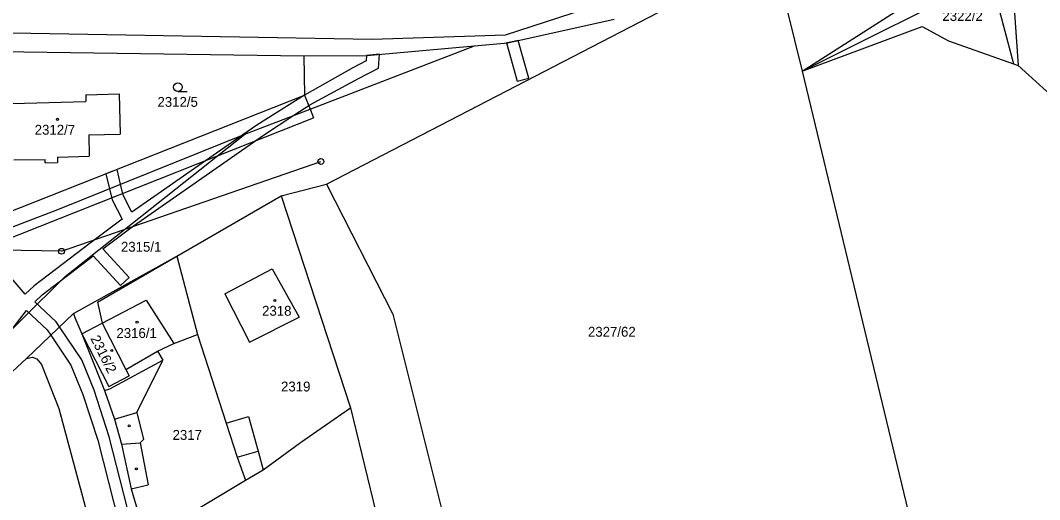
# Model space of a CAD drawing. Extents: x -785744 to -782822, y -1067550 to -1063910.
# Drawn here: x -783790.4 to -783615, y -1066261.6 to -1066179.1 of the extents above; entities that cross this region are included whole.
import ezdxf

# ---------------------------------------------------------------- set-up
doc = ezdxf.new("R2010")
doc.units = 0
for name, color, linetype in [('Hranice parcel', 7, 'Continuous'), ('Parcelní čísla', 7, 'Continuous'), ('Poz_předměty', 7, 'Continuous'), ('Vnitřní kresba', 7, 'Continuous'), ('Věcná břemena k části', 7, 'Continuous'), ('Značky budov', 7, 'Continuous'), ('Značky kultur', 7, 'Continuous')]:
    doc.layers.add(name, color=color, linetype=linetype)

msp = doc.modelspace()

# ---------------------------------------------------------------- linework, layer by layer
at = {"layer": 'Hranice parcel'}
for points in [[(-783620.47, -1066161.39), (-783618.7, -1066186.84)], [(-783737.69, -1066207.27), (-783661.04, -1066167.5)], [(-783655.83, -1066187.82), (-783624.51, -1066167.73)], [(-783655.83, -1066187.82), (-783623.48, -1066171.58)], [(-783623.48, -1066171.58), (-783619.48, -1066186.56)], [(-783658.49, -1066177.16), (-783655.83, -1066187.82)], [(-783706.49, -1066182.94), (-783688.22, -1066178.84)], [(-783655.83, -1066187.82), (-783635.23, -1066180.15)], [(-783635.23, -1066180.15), (-783630.7, -1066182.59)], [(-783630.7, -1066182.59), (-783619.48, -1066186.56)], [(-783801.89, -1066184.32), (-783741.58, -1066185.18)], [(-783740.52, -1066194.33), (-783712.22, -1066183.44)], [(-783730.76, -1066185.09), (-783712.22, -1066183.44)], [(-783712.22, -1066183.44), (-783706.49, -1066182.94)], [(-783741.58, -1066185.18), (-783730.76, -1066185.09)], [(-783741.58, -1066185.18), (-783741.47, -1066191.93)], [(-783655.83, -1066187.82), (-783633.19, -1066281.95)], [(-783619.48, -1066186.56), (-783618.7, -1066186.84)], [(-783618.7, -1066186.84), (-783602.77, -1066201.32)], [(-783792.79, -1066212.28), (-783741.47, -1066191.93)], [(-783791.75, -1066193.35), (-783779.08, -1066193.03)], [(-783779.11, -1066191.86), (-783773.37, -1066191.72)], [(-783779.11, -1066191.86), (-783779.08, -1066193.03)], [(-783773.37, -1066191.72), (-783773.19, -1066198.66)], [(-783751.74, -1066198.64), (-783740.52, -1066194.33)], [(-783783.93, -1066211.64), (-783751.74, -1066198.64)], [(-783778.61, -1066198.79), (-783773.19, -1066198.66)], [(-783778.61, -1066198.79), (-783778.52, -1066202.47)], [(-783791.49, -1066203.06), (-783786.09, -1066203.01)], [(-783786.09, -1066203.57), (-783786.09, -1066203.01)], [(-783786.09, -1066203.57), (-783783.96, -1066203.55)], [(-783783.98, -1066202.61), (-783778.52, -1066202.47)], [(-783783.98, -1066202.61), (-783783.96, -1066203.55)], [(-783745.49, -1066209.26), (-783737.69, -1066207.27)], [(-783737.69, -1066207.27), (-783726.3, -1066229.64)], [(-783763.45, -1066219.68), (-783745.49, -1066209.26)], [(-783745.49, -1066209.26), (-783733.54, -1066245.75)], [(-783795.36, -1066215.99), (-783783.93, -1066211.64)], [(-783781.2, -1066229.5), (-783763.45, -1066219.68)], [(-783763.45, -1066219.68), (-783759.9, -1066233.16)], [(-783755.18, -1066226.12), (-783747.03, -1066221.81)], [(-783747.03, -1066221.81), (-783742.4, -1066230.15)], [(-783755.18, -1066226.12), (-783750.94, -1066234.43)], [(-783789.31, -1066237.25), (-783781.2, -1066229.5)], [(-783781.2, -1066229.5), (-783781, -1066230.24)], [(-783726.3, -1066229.64), (-783717, -1066266.84)], [(-783781, -1066230.24), (-783779.79, -1066233.02)], [(-783779.79, -1066233.02), (-783776.28, -1066231.19)], [(-783776.28, -1066231.19), (-783772.23, -1066239.14)], [(-783750.94, -1066234.43), (-783742.4, -1066230.15)], [(-783779.79, -1066233.02), (-783775.92, -1066242.78)], [(-783779.79, -1066233.02), (-783775.16, -1066242.11)], [(-783763.98, -1066234.66), (-783759.9, -1066233.16)], [(-783759.9, -1066233.16), (-783754.94, -1066248.41)], [(-783766.75, -1066236), (-783763.98, -1066234.66)], [(-783766.75, -1066236), (-783765.83, -1066237.58)], [(-783793.36, -1066241.03), (-783789.31, -1066237.25)], [(-783789.31, -1066237.25), (-783788.28, -1066237.05)], [(-783788.28, -1066237.05), (-783787.51, -1066237.33)], [(-783787.51, -1066237.33), (-783786.75, -1066238.28)], [(-783786.75, -1066238.28), (-783783.73, -1066245.88)], [(-783770.31, -1066246.57), (-783765.83, -1066237.58)], [(-783775.16, -1066242.11), (-783771.66, -1066240.28)], [(-783772.23, -1066239.14), (-783771.66, -1066240.28)], [(-783775.92, -1066242.78), (-783774.16, -1066247.7)], [(-783783.73, -1066245.88), (-783778.04, -1066267.2)], [(-783770.31, -1066246.57), (-783769.16, -1066251.23)], [(-783742.18, -1066251.71), (-783733.54, -1066245.75)], [(-783733.54, -1066245.75), (-783726.77, -1066273.89)], [(-783774.16, -1066247.7), (-783772.98, -1066252)], [(-783754.94, -1066248.41), (-783753.04, -1066254.24)], [(-783772.98, -1066252), (-783771.28, -1066259.71)], [(-783769.78, -1066251.76), (-783769.16, -1066251.23)], [(-783769.78, -1066251.76), (-783768.37, -1066259)], [(-783748.58, -1066256.46), (-783742.18, -1066251.71)], [(-783753.04, -1066254.24), (-783751.62, -1066258.21)], [(-783751.62, -1066258.21), (-783748.58, -1066256.46)], [(-783771.28, -1066259.71), (-783768.37, -1066259)], [(-783771.28, -1066259.71), (-783768.71, -1066268.5)], [(-783768.71, -1066268.5), (-783751.62, -1066258.21)]]:
    msp.add_lwpolyline(points, dxfattribs=at)
at = {"layer": 'Poz_předměty'}
for points in [[(-783783.28, -1066218.82), (-783738.66, -1066203.37)], [(-783783.28, -1066218.82), (-783849.08, -1066217.73)]]:
    msp.add_lwpolyline(points, dxfattribs=at)
for centre in [(-783738.66, -1066203.37), (-783783.28, -1066218.82)]:
    msp.add_circle(centre, 0.5, dxfattribs=at)
at = {"layer": 'Vnitřní kresba'}
for points in [[(-783706.88, -1066181.53), (-783688.54, -1066175.6)], [(-783808.19, -1066180.92), (-783729.85, -1066182.3)], [(-783729.85, -1066182.3), (-783706.88, -1066181.53)], [(-783741.47, -1066191.93), (-783740.52, -1066194.33)], [(-783740.52, -1066194.33), (-783739.93, -1066195.82)], [(-783756.46, -1066202.38), (-783739.93, -1066195.82)], [(-783756.46, -1066202.38), (-783751.74, -1066198.64)], [(-783797.28, -1066218.59), (-783756.46, -1066202.38)], [(-783782.66, -1066223.17), (-783756.46, -1066202.38)], [(-783777.07, -1066227.6), (-783763.45, -1066219.68)], [(-783797.6, -1066237.93), (-783782.66, -1066223.17)], [(-783777.07, -1066227.6), (-783776.28, -1066231.19)], [(-783776.28, -1066231.19), (-783768.72, -1066227.24)], [(-783768.72, -1066227.24), (-783763.98, -1066234.66)], [(-783772.23, -1066239.14), (-783766.75, -1066236)], [(-783774.97, -1066242.48), (-783765.83, -1066237.58)], [(-783775.92, -1066242.78), (-783774.97, -1066242.48)], [(-783774.16, -1066247.7), (-783770.31, -1066246.57)], [(-783754.94, -1066248.41), (-783751.12, -1066247.28)], [(-783751.12, -1066247.28), (-783749.46, -1066253.23)], [(-783772.98, -1066252), (-783769.78, -1066251.76)], [(-783753.04, -1066254.24), (-783749.46, -1066253.23)], [(-783749.46, -1066253.23), (-783748.58, -1066256.46)]]:
    msp.add_lwpolyline(points, dxfattribs=at)
at = {"layer": 'Věcná břemena k části'}
for p, q in [((-783730.85, -1066186.03), (-783733.17, -1066187.25)), ((-783733.17, -1066187.25), (-783741.47, -1066191.93)), ((-783732.19, -1066189.09), (-783728.73, -1066187.27)), ((-783740.58, -1066193.61), (-783732.19, -1066189.09)), ((-783704.87, -1066189.56), (-783702.89, -1066189.04)), ((-783770.93, -1066214.45), (-783748.51, -1066198.82)), ((-783773.73, -1066204.72), (-783775.66, -1066205.49)), ((-783774.57, -1066209.96), (-783772.86, -1066213.29)), ((-783771.21, -1066212.06), (-783772.69, -1066209.18)), ((-783772.86, -1066213.29), (-783778.36, -1066217.4)), ((-783776.2, -1066218.4), (-783770.93, -1066214.45)), ((-783778.36, -1066217.4), (-783788.01, -1066224.74)), ((-783771.64, -1066223.3), (-783776.2, -1066218.4)), ((-783786.63, -1066226.32), (-783777.84, -1066219.61)), ((-783777.84, -1066219.61), (-783773.12, -1066224.68)), ((-783789.53, -1066226.19), (-783792.29, -1066223.01)), ((-783773.12, -1066224.68), (-783771.64, -1066223.3)), ((-783788.01, -1066224.74), (-783789.53, -1066226.19)), ((-783787.88, -1066227.51), (-783786.63, -1066226.32)), ((-783784.21, -1066230.94), (-783787.88, -1066227.51)), ((-783799.48, -1066242.09), (-783789.31, -1066229)), ((-783789.31, -1066229), (-783785.73, -1066232.34)), ((-783781.68, -1066238.39), (-783779.62, -1066243.44)), ((-783777.68, -1066242.72), (-783779.82, -1066237.47)), ((-783779.62, -1066243.44), (-783777.06, -1066251.32)), ((-783775.08, -1066250.74), (-783777.68, -1066242.72)), ((-783769.6, -1066272.29), (-783775.08, -1066250.74)), ((-783777.06, -1066251.32), (-783771.78, -1066272.03))]:
    msp.add_line(p, q, dxfattribs=at)
for points in [[(-783702.89, -1066189.04), (-783704.72, -1066182.54), (-783706.49, -1066182.94)], [(-783706.49, -1066182.94), (-783706.73, -1066182.96), (-783704.87, -1066189.56)], [(-783728.58, -1066184.9), (-783730.81, -1066185.09), (-783730.85, -1066186.03)], [(-783728.73, -1066187.27), (-783728.58, -1066184.9)], [(-783741.47, -1066191.93), (-783749.71, -1066197.12)], [(-783748.51, -1066198.82), (-783743.3, -1066195.4), (-783740.58, -1066193.61)], [(-783749.71, -1066197.12), (-783752.12, -1066198.79), (-783771.21, -1066212.06)], [(-783772.69, -1066209.18), (-783773.13, -1066207.28), (-783773.73, -1066204.72)], [(-783775.66, -1066205.49), (-783775.04, -1066208.05), (-783774.57, -1066209.96)], [(-783779.82, -1066237.47), (-783783.62, -1066231.81), (-783784.21, -1066230.94)], [(-783785.73, -1066232.34), (-783785.12, -1066233.25), (-783781.68, -1066238.39)]]:
    msp.add_lwpolyline(points, dxfattribs=at)
at = {"layer": 'Značky budov'}
for centre in [(-783783.97, -1066196.1), (-783746.59, -1066227.29), (-783770.3, -1066231.03), (-783774.64, -1066235.89), (-783771.66, -1066248.85), (-783770.41, -1066256.25)]:
    msp.add_circle(centre, 0.175, dxfattribs=at)
at = {"layer": 'Značky kultur'}
msp.add_line((-783763.26, -1066191.31), (-783761.66, -1066191.31), dxfattribs=at)
msp.add_circle((-783763.26, -1066190.56), 0.75, dxfattribs=at)

# ---------------------------------------------------------------- texts
at = {"layer": 'Parcelní čísla'}
for s, p in [('2322/2', (-783631.73, -1066179.16)), ('2312/5', (-783766.78, -1066193.95)), ('2312/7', (-783787.9, -1066198.75)), ('2315/1', (-783773.06, -1066218.89)), ('2318', (-783748.78, -1066229.91)), ('2316/1', (-783773.84, -1066233.74)), ('2327/62', (-783692.71, -1066233.52)), ('2319', (-783745.52, -1066242.94)), ('2317', (-783764.18, -1066251.27))]:
    msp.add_text(s, height=1.7, dxfattribs=at).set_placement(p)
msp.add_text('2316/2', height=1.7, rotation=296.7724, dxfattribs=at).set_placement((-783778.37, -1066233.8))

doc.saveas('drawing.dxf')
